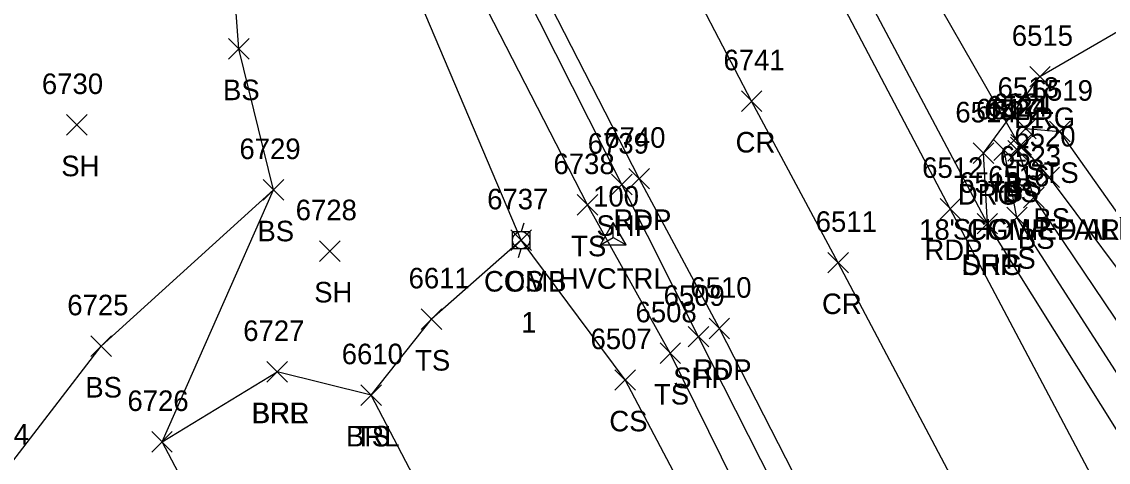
# Model space of a CAD drawing. Extents: x 1439173 to 1457902, y 641926 to 659889.
# Drawn here: x 1448822.7 to 1448928.4, y 643678.5 to 643721.4 of the extents above; entities that cross this region are included whole.
import ezdxf

# ---------------------------------------------------------------- set-up
doc = ezdxf.new("R2010")
doc.units = 0
for name, color, linetype in [('C_A', 7, 'Continuous'), ('C_I', 7, 'Continuous'), ('CPSM', 7, 'Continuous'), ('D_A', 7, 'Continuous'), ('D_C', 7, 'Continuous'), ('D_I', 7, 'Continuous'), ('D_TIC', 7, 'Continuous'), ('DCP', 7, 'Continuous'), ('L_A', 7, 'Continuous'), ('L_C', 7, 'Continuous'), ('L_I', 7, 'Continuous'), ('L_TIC', 7, 'Continuous'), ('LABL', 7, 'Continuous'), ('LELB', 7, 'Continuous'), ('P_A', 7, 'Continuous'), ('P_I', 7, 'Continuous'), ('P_TIC', 7, 'Continuous'), ('PET', 7, 'Continuous'), ('PRC', 7, 'Continuous'), ('PSP', 7, 'Continuous'), ('R_A', 7, 'Continuous'), ('R_I', 7, 'Continuous'), ('R_TIC', 7, 'Continuous'), ('RDG', 7, 'Continuous'), ('U_A', 7, 'Continuous'), ('U_C', 7, 'Continuous'), ('U_I', 7, 'Continuous'), ('UP', 7, 'Continuous')]:
    doc.layers.add(name, color=color, linetype=linetype)

msp = doc.modelspace()

# ---------------------------------------------------------------- linework, layer by layer
at = {"layer": 'CPSM'}
for p, q in [((1448879, 643699.7), (1448880.25, 643701.86)), ((1448881.5, 643699.7), (1448880.25, 643701.86)), ((1448880.25, 643700.42), (1448880.25, 643701.86)), ((1448879, 643699.7), (1448880.25, 643700.42)), ((1448880.25, 643700.42), (1448880.25, 643700.42)), ((1448880.25, 643700.42), (1448881.5, 643699.7)), ((1448879, 643699.7), (1448881.5, 643699.7))]:
    msp.add_line(p, q, dxfattribs=at)
at = {"layer": 'D_TIC'}
for points in [[(1448918.88, 643708.18), (1448920.88, 643710.18)], [(1448920.88, 643708.18), (1448918.88, 643710.18)]]:
    msp.add_lwpolyline(points, dxfattribs=at)
at = {"layer": 'DCP'}
msp.add_lwpolyline([(1448919.88, 643709.18), (1448907.55, 643730.75)], dxfattribs=at)
at = {"layer": 'L_TIC'}
for points in [[(1448842.85, 643717.77), (1448844.85, 643719.77)], [(1448844.85, 643717.77), (1448842.85, 643719.77)], [(1448827.08, 643710.37), (1448829.08, 643712.37)], [(1448829.08, 643710.37), (1448827.08, 643712.37)], [(1448919.37, 643710), (1448921.37, 643712)], [(1448921.37, 643710), (1448919.37, 643712)], [(1448922.69, 643709.72), (1448924.69, 643711.72)], [(1448924.69, 643709.72), (1448922.69, 643711.72)], [(1448922.69, 643709.72), (1448924.69, 643711.72)], [(1448924.69, 643709.72), (1448922.69, 643711.72)], [(1448918.92, 643708.42), (1448920.92, 643710.42)], [(1448920.92, 643708.42), (1448918.92, 643710.42)], [(1448917.27, 643707.9), (1448919.27, 643709.9)], [(1448919.27, 643707.9), (1448917.27, 643709.9)], [(1448918.63, 643707.84), (1448920.63, 643709.84)], [(1448920.63, 643707.84), (1448918.63, 643709.84)], [(1448921.66, 643705.26), (1448923.66, 643707.26)], [(1448923.66, 643705.26), (1448921.66, 643707.26)], [(1448846.21, 643704.04), (1448848.21, 643706.04)], [(1448848.21, 643704.04), (1448846.21, 643706.04)], [(1448846.21, 643704.04), (1448848.21, 643706.04)], [(1448848.21, 643704.04), (1448846.21, 643706.04)], [(1448920.16, 643703.31), (1448922.16, 643705.31)], [(1448922.16, 643703.31), (1448920.16, 643705.31)], [(1448920.16, 643703.31), (1448922.16, 643705.31)], [(1448922.16, 643703.31), (1448920.16, 643705.31)], [(1448876.75, 643702.58), (1448878.75, 643704.58)], [(1448878.75, 643702.58), (1448876.75, 643704.58)], [(1448918.51, 643701.37), (1448920.51, 643703.37)], [(1448920.51, 643701.37), (1448918.51, 643703.37)], [(1448870.3, 643699.15), (1448872.3, 643701.15)], [(1448872.3, 643699.15), (1448870.3, 643701.15)], [(1448851.68, 643698.09), (1448853.68, 643700.09)], [(1448853.68, 643698.09), (1448851.68, 643700.09)], [(1448861.57, 643691.46), (1448863.57, 643693.46)], [(1448863.57, 643691.46), (1448861.57, 643693.46)], [(1448829.46, 643688.84), (1448831.46, 643690.84)], [(1448831.46, 643688.84), (1448829.46, 643690.84)], [(1448884.8, 643688.16), (1448886.8, 643690.16)], [(1448886.8, 643688.16), (1448884.8, 643690.16)], [(1448846.58, 643686.34), (1448848.58, 643688.34)], [(1448848.58, 643686.34), (1448846.58, 643688.34)], [(1448846.58, 643686.34), (1448848.58, 643688.34)], [(1448848.58, 643686.34), (1448846.58, 643688.34)], [(1448880.42, 643685.55), (1448882.42, 643687.55)], [(1448882.42, 643685.55), (1448880.42, 643687.55)], [(1448855.72, 643684.08), (1448857.72, 643686.08)], [(1448857.72, 643684.08), (1448855.72, 643686.08)], [(1448855.72, 643684.08), (1448857.72, 643686.08)], [(1448857.72, 643684.08), (1448855.72, 643686.08)], [(1448835.37, 643679.53), (1448837.37, 643681.53)], [(1448837.37, 643679.53), (1448835.37, 643681.53)], [(1448835.37, 643679.53), (1448837.37, 643681.53)], [(1448837.37, 643679.53), (1448835.37, 643681.53)]]:
    msp.add_lwpolyline(points, dxfattribs=at)
at = {"layer": 'LABL'}
for points in [[(1448873.63, 643526.83), (1448861.8, 643539.89), (1448865.54, 643559.51), (1448866.62, 643564.49), (1448870.15, 643578.37), (1448861.57, 643598.71), (1448856.35, 643630.33), (1448852.63, 643649.73), (1448836.37, 643680.53), (1448847.58, 643687.34)], [(1448873.63, 643526.83), (1448888.26, 643523.8), (1448896.9, 643515.53), (1448904.97, 643503.03), (1448918.72, 643480.07), (1448931.25, 643488.01), (1448945.77, 643498.5), (1448954.67, 643515.64), (1448953.18, 643519.4), (1448950.69, 643524.77), (1448941.02, 643536.08), (1448931.04, 643573.57), (1448921.02, 643592.58), (1448912.31, 643600.43), (1448908.04, 643605.02), (1448907.35, 643612.49), (1448894.66, 643629.4), (1448893.09, 643641.43), (1448876.21, 643662.28), (1448864.56, 643670.04), (1448856.72, 643685.08), (1448847.58, 643687.34)]]:
    msp.add_lwpolyline(points, dxfattribs=at)
at = {"layer": 'LELB'}
for points in [[(1448940.79, 643577.93), (1448919.27, 643624.16), (1448900.78, 643658.74), (1448885.8, 643689.16), (1448877.75, 643703.58), (1448856.47, 643745.03), (1448837.55, 643780.25), (1448824.28, 643805.44), (1448810.73, 643829.91), (1448787.2, 643874.29), (1448782.43, 643882.71), (1448771.37, 643901.56), (1448759.4, 643927.61), (1448747.42, 643949.44), (1448734.25, 643972.55), (1448714.17, 644015.51), (1448690.32, 644058.37)], [(1448931.66, 643587.96), (1448924.07, 643603.5), (1448916.12, 643618.4), (1448906.54, 643637.63), (1448900.76, 643649.84), (1448881.42, 643686.55), (1448871.3, 643700.15), (1448853.2, 643742.83), (1448833.78, 643778.7), (1448820.49, 643802.12), (1448816.41, 643808.99), (1448806.7, 643827.13), (1448783.89, 643871.22), (1448779.41, 643878.86), (1448774.04, 643881.68)], [(1448836.37, 643680.53), (1448847.21, 643705.04), (1448843.85, 643718.77), (1448842.85, 643732.25), (1448833.97, 643751.95), (1448825.42, 643769.26), (1448818.71, 643785.1), (1448814.24, 643796.51)], [(1449007.56, 643574.55), (1449003.38, 643571.7), (1448999.17, 643571.68), (1448994.76, 643578.17), (1448988.36, 643588.65), (1448979.73, 643599.63), (1448956.07, 643642.25), (1448936.87, 643675.35), (1448919.51, 643702.37), (1448918.27, 643708.9), (1448920.37, 643711), (1448923.69, 643710.72)], [(1449006.36, 643577.8), (1449002.11, 643584.03), (1448989.8, 643604.45), (1448964.95, 643649.17), (1448944.95, 643680.65), (1448923.69, 643710.72)], [(1449004.14, 643573.82), (1449000.42, 643583.54), (1448996.33, 643591.01), (1448986.89, 643603.88), (1448962.69, 643648.18), (1448943.22, 643678.75), (1448922.66, 643706.26), (1448919.92, 643709.42), (1448919.63, 643708.84), (1448921.16, 643704.31)], [(1448894.66, 643629.4), (1448883.77, 643625.01), (1448866.49, 643621.81), (1448856.35, 643630.33), (1448840.47, 643646.12), (1448827.26, 643657.33), (1448820.79, 643677.26), (1448830.46, 643689.84), (1448847.21, 643705.04)], [(1449004.14, 643573.82), (1449002.57, 643573.6), (1448991.06, 643589.85), (1448984.83, 643605.05), (1448958.78, 643644.05), (1448939.8, 643676.63), (1448921.16, 643704.31)], [(1448871.3, 643700.15), (1448862.57, 643692.46)], [(1448856.72, 643685.08), (1448862.57, 643692.46)]]:
    msp.add_lwpolyline(points, dxfattribs=at)
at = {"layer": 'P_TIC'}
for points in [[(1448892.71, 643712.68), (1448894.71, 643714.68)], [(1448894.71, 643712.68), (1448892.71, 643714.68)], [(1448880.08, 643704.57), (1448882.08, 643706.57)], [(1448882.08, 643704.57), (1448880.08, 643706.57)], [(1448881.77, 643705.14), (1448883.77, 643707.14)], [(1448883.77, 643705.14), (1448881.77, 643707.14)], [(1448912.03, 643702.21), (1448914.03, 643704.21)], [(1448914.03, 643702.21), (1448912.03, 643704.21)], [(1448915.63, 643700.76), (1448917.63, 643702.76)], [(1448917.63, 643700.76), (1448915.63, 643702.76)], [(1448901.12, 643696.96), (1448903.12, 643698.96)], [(1448903.12, 643696.96), (1448901.12, 643698.96)], [(1448889.57, 643690.55), (1448891.57, 643692.55)], [(1448891.57, 643690.55), (1448889.57, 643692.55)], [(1448887.54, 643689.76), (1448889.54, 643691.76)], [(1448889.54, 643689.76), (1448887.54, 643691.76)]]:
    msp.add_lwpolyline(points, dxfattribs=at)
at = {"layer": 'PET'}
for points in [[(1449162.58, 643198.27), (1449141.48, 643242.39), (1449121.69, 643284.02), (1449089.8, 643350.47), (1449063.61, 643404.76), (1449045.09, 643442.41), (1449024.86, 643484.45), (1449010.1, 643514.11), (1448990.81, 643553.04), (1448970.84, 643592.72), (1448947.22, 643637.96), (1448929.6, 643671.83), (1448913.03, 643703.21), (1448880.27, 643765.4), (1448860.14, 643803.65), (1448849.29, 643824.32), (1448831.93, 643857), (1448813.55, 643891.18), (1448792.86, 643930.51), (1448774.91, 643964.18), (1448756.71, 643999.72), (1448741.68, 644029.9), (1448721.66, 644072.11)], [(1449139.97, 643188.13), (1449117.6, 643232.77), (1449099.11, 643273.2), (1449066.34, 643340.97), (1449039.44, 643395.72), (1449020.72, 643432.95), (1449000.27, 643474.21), (1448984.45, 643505.7), (1448966.63, 643542.12), (1448946.78, 643580.8), (1448923.53, 643626.67), (1448906.33, 643660.76), (1448890.57, 643691.55), (1448882.77, 643706.14), (1448861.66, 643747.38), (1448842.89, 643782.5), (1448829.18, 643808.28), (1448815.05, 643835.06), (1448764.92, 643929.88), (1448739.21, 643978.47), (1448719.14, 644017.8), (1448697.57, 644061.64)]]:
    msp.add_lwpolyline(points, dxfattribs=at)
at = {"layer": 'PRC'}
msp.add_lwpolyline([(1449151.13, 643193.26), (1449129.92, 643237.18), (1449110.21, 643278.66), (1449077.82, 643346.33), (1449052.31, 643400.08), (1449033.57, 643437.64), (1449013.31, 643480.22), (1448998.17, 643509.98), (1448979.42, 643547.94), (1448960, 643587.03), (1448936.54, 643632.54), (1448918.64, 643666.68), (1448902.12, 643697.96), (1448893.71, 643713.68), (1448873.04, 643753.33), (1448854.51, 643788.55), (1448840.55, 643814.74), (1448825.9, 643842.48), (1448798.39, 643894.2), (1448777.05, 643935.06), (1448750.78, 643985.2), (1448731.14, 644023.28), (1448710.46, 644067.89)], dxfattribs=at)
at = {"layer": 'PSP'}
for points in [[(1448977.12, 643597.86), (1448952.22, 643640.32), (1448934.18, 643673.75), (1448916.63, 643701.76), (1448901.19, 643730.96), (1448882.07, 643766.45), (1448862.01, 643805.04), (1448851.26, 643825.51), (1448833.68, 643857.89), (1448815.32, 643892.21), (1448795.51, 643930.37), (1448776.76, 643965.35), (1448758.73, 644000.57), (1448743.19, 644030.79), (1448723.72, 644072.96)], [(1448943.46, 643579.59), (1448921.84, 643625.91), (1448904.32, 643659.57), (1448888.54, 643690.76), (1448881.08, 643705.57), (1448860.26, 643746.81), (1448841.85, 643781.75), (1448827.91, 643807.72), (1448814.1, 643834.43), (1448788.68, 643883.02), (1448774.83, 643907.87), (1448763.64, 643929.45), (1448738.41, 643977.89), (1448718.77, 644017.47), (1448697.57, 644061.64)]]:
    msp.add_lwpolyline(points, dxfattribs=at)
at = {"layer": 'R_TIC'}
for points in [[(1448920.75, 643715.06), (1448922.75, 643717.06)], [(1448922.75, 643715.06), (1448920.75, 643717.06)], [(1448915.26, 643707.61), (1448917.26, 643709.61)], [(1448917.26, 643707.61), (1448915.26, 643709.61)], [(1448915.63, 643700.76), (1448917.63, 643702.76)], [(1448917.63, 643700.76), (1448915.63, 643702.76)]]:
    msp.add_lwpolyline(points, dxfattribs=at)
at = {"layer": 'RDG'}
for points in [[(1448921.75, 643716.06), (1448933.83, 643723.09)], [(1448916.63, 643701.76), (1448916.26, 643708.61), (1448921.75, 643716.06)]]:
    msp.add_lwpolyline(points, dxfattribs=at)
at = {"layer": 'UP'}
for p, q in [((1448870.46, 643699.32), (1448870.46, 643700.98)), ((1448870.46, 643700.98), (1448872.13, 643700.98)), ((1448871.55, 643701.82), (1448871.3, 643700.98)), ((1448872.13, 643700.98), (1448872.13, 643699.32)), ((1448871.3, 643700.15), (1448871.3, 643700.15)), ((1448872.13, 643699.32), (1448870.46, 643699.32)), ((1448871.05, 643698.48), (1448871.3, 643699.32))]:
    msp.add_line(p, q, dxfattribs=at)
msp.add_circle((1448871.3, 643700.15), 0.833, dxfattribs=at)

# ---------------------------------------------------------------- texts
at = {"layer": 'C_A'}
msp.add_text('HVCTRL', height=2, dxfattribs=at).set_placement((1448874.94, 643695.42))
at = {"layer": 'C_I'}
msp.add_text('100', height=2, dxfattribs=at).set_placement((1448878.29, 643703.42))
at = {"layer": 'D_A'}
msp.add_text('P', height=2, dxfattribs=at).set_placement((1448919.26, 643704.18))
at = {"layer": 'D_C'}
msp.add_text('18" CGMP FAIR', height=2, dxfattribs=at).set_placement((1448910, 643700.18))
at = {"layer": 'D_I'}
msp.add_text('6524', height=2, dxfattribs=at).set_placement((1448916.57, 643712.18))
at = {"layer": 'L_A'}
for s, p in [('BS', (1448842.3, 643713.77)), ('SH', (1448826.57, 643706.37)), ('TS', (1448918.78, 643706)), ('TS', (1448922.1, 643705.72)), ('TS', (1448922.1, 643705.72)), ('BS', (1448918.36, 643704.42)), ('TS', (1448916.68, 643703.9)), ('BS', (1448918.07, 643703.84)), ('BS', (1448921.1, 643701.26)), ('BS', (1448845.65, 643700.04)), ('BS', (1448845.65, 643700.04)), ('BS', (1448919.6, 643699.31)), ('BS', (1448919.6, 643699.31)), ('TS', (1448876.16, 643698.58)), ('TS', (1448917.92, 643697.37)), ('CS', (1448869.74, 643695.15)), ('SH', (1448851.17, 643694.09)), ('TS', (1448860.98, 643687.46)), ('BS', (1448828.91, 643684.84)), ('TS', (1448884.21, 643684.16)), ('BRR', (1448845.06, 643682.34)), ('BRL', (1448845.12, 643682.34)), ('CS', (1448879.87, 643681.55)), ('BRL', (1448854.26, 643680.08)), ('TS', (1448855.13, 643680.08))]:
    msp.add_text(s, height=2, dxfattribs=at).set_placement(p)
at = {"layer": 'L_C'}
msp.add_text('SHOWED ALL TREES OVER', height=2, dxfattribs=at).set_placement((1448913.28, 643700.21))
at = {"layer": 'L_I'}
for s, p in [('6730', (1448824.69, 643714.37)), ('6518', (1448917.63, 643714)), ('6519', (1448920.95, 643713.72)), ('6519', (1448920.95, 643713.72)), ('6517', (1448915.53, 643711.9)), ('6522', (1448916.32, 643711.84)), ('6521', (1448917.18, 643712.42)), ('6520', (1448919.26, 643709.26)), ('6729', (1448843.9, 643708.04)), ('6729', (1448843.9, 643708.04)), ('6523', (1448917.85, 643707.31)), ('6523', (1448917.85, 643707.31)), ('6738', (1448874.44, 643706.58)), ('6516', (1448916.71, 643705.37)), ('6737', (1448867.99, 643703.15)), ('6728', (1448849.37, 643702.09)), ('6611', (1448860.35, 643695.46)), ('6725', (1448827.16, 643692.84)), ('6508', (1448882.42, 643692.16)), ('6727', (1448844.27, 643690.34)), ('6727', (1448844.27, 643690.34)), ('6507', (1448878.04, 643689.55)), ('6610', (1448853.85, 643688.08)), ('6610', (1448853.85, 643688.08)), ('6726', (1448833.01, 643683.53)), ('6726', (1448833.01, 643683.53)), ('6724', (1448817.49, 643680.26))]:
    msp.add_text(s, height=2, dxfattribs=at).set_placement(p)
at = {"layer": 'P_A'}
for s, p in [('CR', (1448892.15, 643708.68)), ('RDP', (1448880.26, 643701.14)), ('SHP', (1448878.62, 643700.57)), ('RDP', (1448910.51, 643698.21)), ('SHP', (1448914.16, 643696.76)), ('CR', (1448900.55, 643692.96)), ('RDP', (1448888.06, 643686.55)), ('SHP', (1448886.08, 643685.76))]:
    msp.add_text(s, height=2, dxfattribs=at).set_placement(p)
at = {"layer": 'P_I'}
for s, p in [('6741', (1448890.97, 643716.68)), ('6739', (1448877.77, 643708.57)), ('6740', (1448879.38, 643709.14)), ('6512', (1448910.29, 643706.21)), ('6513', (1448913.89, 643704.76)), ('6511', (1448899.94, 643700.96)), ('6509', (1448885.15, 643693.76)), ('6510', (1448887.75, 643694.55))]:
    msp.add_text(s, height=2, dxfattribs=at).set_placement(p)
at = {"layer": 'R_A'}
for p in [(1448919.23, 643711.06), (1448913.75, 643703.61), (1448914.11, 643696.76)]:
    msp.add_text('DRG', height=2, dxfattribs=at).set_placement(p)
at = {"layer": 'R_I'}
for s, p in [('6515', (1448919.01, 643719.06)), ('6514', (1448913.52, 643711.61)), ('6513', (1448913.89, 643704.76))]:
    msp.add_text(s, height=2, dxfattribs=at).set_placement(p)
at = {"layer": 'U_A'}
msp.add_text('COMB', height=2, dxfattribs=at).set_placement((1448867.68, 643695.15))
at = {"layer": 'U_C'}
msp.add_text('1', height=2, dxfattribs=at).set_placement((1448871.3, 643691.15))
at = {"layer": 'U_I'}
msp.add_text('6737', height=2, dxfattribs=at).set_placement((1448867.99, 643703.15))

doc.saveas('drawing.dxf')
